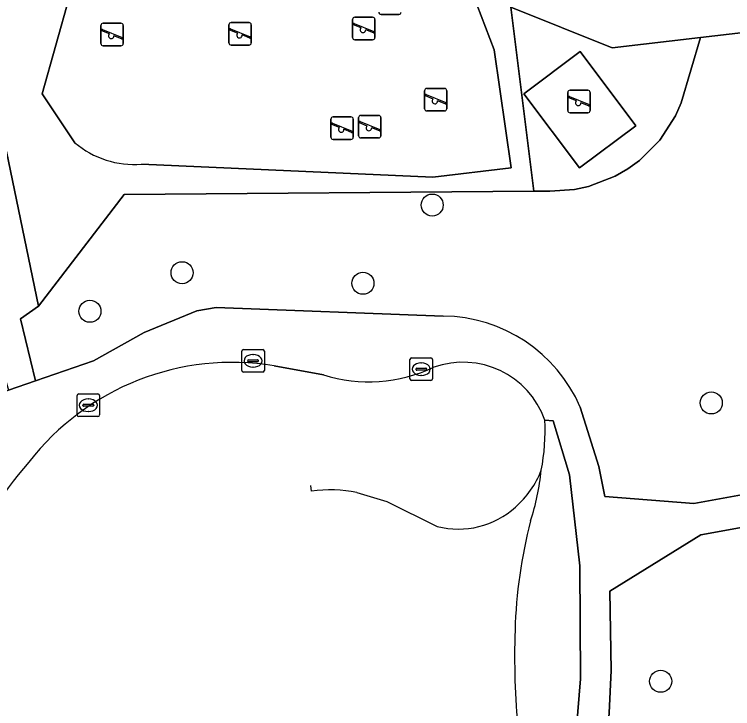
# Model space of a CAD drawing. Extents: x 160732 to 162107, y 387428 to 388479.
# Drawn here: x 160858.88 to 160890.72, y 387568.21 to 387598.99 of the extents above; entities that cross this region are included whole.
import ezdxf

# ---------------------------------------------------------------- set-up
doc = ezdxf.new("R2010")
doc.units = 0
for name, color, linetype in [('IMGEO_Boom', 7, 'Continuous'), ('IMGEO_Groenvoorziening', 7, 'Continuous'), ('IMGEO_Hek', 7, 'Continuous'), ('IMGEO_Kolk', 7, 'Continuous'), ('IMGEO_Muur', 7, 'Continuous'), ('IMGEO_Speelvoorziening', 7, 'Continuous'), ('IMGEO_Terreindeel_open', 7, 'Continuous'), ('IMGEO_Terreindeel_zand', 7, 'Continuous'), ('IMGEO_Voetpad_open', 7, 'Continuous')]:
    doc.layers.add(name, color=color, linetype=linetype)

msp = doc.modelspace()

# ---------------------------------------------------------------- linework, layer by layer
at = {"layer": 'IMGEO_Boom'}
for centre in [(160877.399, 387590.535), (160866.317, 387587.533), (160874.331, 387587.068), (160862.229, 387585.825), (160889.768, 387581.765), (160887.525, 387569.423)]:
    msp.add_circle(centre, 0.489, dxfattribs=at)
at = {"layer": 'IMGEO_Groenvoorziening'}
for points in [[(160889.288, 387597.96), (160885.373, 387597.499), (160880.88, 387599.303), (160881.899, 387591.148), (160882.614, 387591.153), (160883.701, 387591.227), (160884.325, 387591.36), (160885.515, 387591.818), (160886.067, 387592.138), (160886.583, 387592.513), (160887.484, 387593.415), (160888.178, 387594.485), (160888.437, 387595.068)], [(160886.423, 387594.053), (160883.931, 387592.182), (160881.467, 387595.464), (160883.959, 387597.335)]]:
    msp.add_lwpolyline(points, close=True, dxfattribs=at)
for points in [[(160896.589, 387592.745), (160893.739, 387598.484), (160889.288, 387597.96), (160888.437, 387595.068), (160888.178, 387594.485), (160887.484, 387593.415), (160886.583, 387592.513), (160886.067, 387592.138), (160885.515, 387591.818), (160884.325, 387591.36), (160883.701, 387591.227), (160882.614, 387591.153), (160881.899, 387591.148), (160863.744, 387591.009), (160859.945, 387586.051), (160859.148, 387585.487), (160859.82, 387582.749), (160862.395, 387583.636), (160864.637, 387584.879), (160866.976, 387585.852), (160867.819, 387585.986), (160877.892, 387585.614)], [(160883.962, 387581.582), (160884.79, 387578.946), (160885.053, 387577.611), (160889.002, 387577.302), (160896.469, 387578.661), (160900.006, 387579.926), (160899.859, 387585.355), (160896.589, 387592.745)], [(160879.754, 387559.759), (160877.977, 387556.34), (160877.582, 387554.691), (160880.259, 387554.109), (160880.356, 387554.203), (160882.689, 387553.802), (160883.971, 387569.539), (160883.947, 387574.545), (160883.491, 387578.577), (160882.768, 387580.962), (160882.394, 387581.006)], [(160896.875, 387577.29), (160889.303, 387575.915), (160885.271, 387573.423), (160885.33, 387569.898), (160885.249, 387568.029), (160885.073, 387565.72), (160885.251, 387565.579), (160886.658, 387564.263), (160887.92, 387562.807), (160889.023, 387561.227), (160889.954, 387559.541), (160890.705, 387557.766), (160891.265, 387555.923)]]:
    msp.add_lwpolyline(points, dxfattribs=at)
for centre, radius, start, end in [((160877.807, 387578.901), 6.714, 23.5371, 89.2747), ((160873.24, 387580.545), 9.165, 348.8955, 2.882), ((160870.929, 387579.967), 11.367, 342.3983, 354.0041), ((160902.116, 387571.151), 21.051, 165.1949, 178.5349), ((160915.65, 387570.526), 34.598, 178.0737, 185.47)]:
    msp.add_arc(centre, radius, start, end, dxfattribs=at)
at = {"layer": 'IMGEO_Hek'}
msp.add_lwpolyline([(160858.617, 387582.334), (160859.82, 387582.749)], dxfattribs=at)
at = {"layer": 'IMGEO_Kolk'}
for p, q in [((160868.961, 387583.203), (160868.961, 387584.055)), ((160869.036, 387584.129), (160869.888, 387584.129)), ((160869.962, 387584.055), (160869.962, 387583.203)), ((160869.22, 387583.623), (160869.22, 387583.635)), ((160869.263, 387583.672), (160869.661, 387583.672)), ((160869.449, 387583.909), (160869.474, 387583.909)), ((160869.704, 387583.635), (160869.704, 387583.623)), ((160876.413, 387582.833), (160876.413, 387583.685)), ((160876.488, 387583.759), (160877.34, 387583.759)), ((160877.414, 387583.685), (160877.414, 387582.833)), ((160869.658, 387583.586), (160869.26, 387583.586)), ((160869.472, 387583.349), (160869.447, 387583.349)), ((160876.715, 387583.302), (160877.113, 387583.302)), ((160876.901, 387583.539), (160876.926, 387583.539)), ((160869.888, 387583.129), (160869.036, 387583.129)), ((160876.672, 387583.253), (160876.672, 387583.265)), ((160877.11, 387583.216), (160876.712, 387583.216)), ((160876.924, 387582.979), (160876.899, 387582.979)), ((160877.156, 387583.265), (160877.156, 387583.253)), ((160877.34, 387582.759), (160876.488, 387582.759)), ((160861.66, 387581.235), (160861.66, 387582.087)), ((160861.735, 387582.161), (160862.587, 387582.161)), ((160862.661, 387582.087), (160862.661, 387581.235)), ((160861.962, 387581.704), (160862.36, 387581.704)), ((160862.148, 387581.941), (160862.173, 387581.941)), ((160861.919, 387581.655), (160861.919, 387581.667)), ((160862.357, 387581.618), (160861.959, 387581.618)), ((160862.403, 387581.667), (160862.403, 387581.655)), ((160862.587, 387581.161), (160861.735, 387581.161)), ((160862.171, 387581.381), (160862.146, 387581.381))]:
    msp.add_line(p, q, dxfattribs=at)
for points in [[(160868.961, 387583.203), (160868.961, 387584.055)], [(160869.036, 387584.129), (160869.888, 387584.129)], [(160869.962, 387584.055), (160869.962, 387583.203)], [(160876.413, 387582.833), (160876.413, 387583.685)], [(160876.488, 387583.759), (160877.34, 387583.759)], [(160877.414, 387583.685), (160877.414, 387582.833)], [(160869.888, 387583.129), (160869.036, 387583.129)], [(160877.34, 387582.759), (160876.488, 387582.759)], [(160861.66, 387581.235), (160861.66, 387582.087)], [(160861.735, 387582.161), (160862.587, 387582.161)], [(160862.661, 387582.087), (160862.661, 387581.235)], [(160862.587, 387581.161), (160861.735, 387581.161)]]:
    msp.add_lwpolyline(points, dxfattribs=at)
for centre, radius, start, end in [((160869.038, 387584.053), 0.0765, 91.552, 178.448), ((160869.038, 387584.053), 0.0765, 91.552, 178.448), ((160869.886, 387584.053), 0.0765, 1.552, 88.448), ((160869.886, 387584.053), 0.0765, 1.552, 88.448), ((160869.26, 387583.632), 0.0403, 85.8775, 175.7526), ((160869.257, 387583.622), 0.0366, 178.938, 274.7102), ((160869.661, 387583.629), 0.043, 264.8664, 352.4533), ((160869.665, 387583.634), 0.0386, 1.7309, 96.639), ((160876.49, 387583.683), 0.0765, 91.552, 178.448), ((160876.49, 387583.683), 0.0765, 91.552, 178.448), ((160877.338, 387583.683), 0.0765, 1.552, 88.448), ((160877.338, 387583.683), 0.0765, 1.552, 88.448), ((160876.712, 387583.262), 0.0403, 85.8775, 175.7526), ((160877.117, 387583.264), 0.0386, 1.7309, 96.639), ((160869.038, 387583.205), 0.0765, 181.552, 268.448), ((160869.038, 387583.205), 0.0765, 181.552, 268.448), ((160869.886, 387583.205), 0.0765, 271.552, 358.448), ((160869.886, 387583.205), 0.0765, 271.552, 358.448), ((160876.709, 387583.252), 0.0366, 178.938, 274.7102), ((160877.113, 387583.259), 0.043, 264.8664, 352.4533), ((160876.49, 387582.835), 0.0765, 181.552, 268.448), ((160876.49, 387582.835), 0.0765, 181.552, 268.448), ((160877.338, 387582.835), 0.0765, 271.552, 358.448), ((160877.338, 387582.835), 0.0765, 271.552, 358.448), ((160861.737, 387582.085), 0.0765, 91.552, 178.448), ((160861.737, 387582.085), 0.0765, 91.552, 178.448), ((160862.585, 387582.085), 0.0765, 1.552, 88.448), ((160862.585, 387582.085), 0.0765, 1.552, 88.448), ((160861.959, 387581.664), 0.0403, 85.8775, 175.7526), ((160862.364, 387581.666), 0.0386, 1.7309, 96.639), ((160861.956, 387581.654), 0.0366, 178.938, 274.7102), ((160862.36, 387581.661), 0.043, 264.8664, 352.4533), ((160861.737, 387581.237), 0.0765, 181.552, 268.448), ((160861.737, 387581.237), 0.0765, 181.552, 268.448), ((160862.585, 387581.237), 0.0765, 271.552, 358.448), ((160862.585, 387581.237), 0.0765, 271.552, 358.448)]:
    msp.add_arc(centre, radius, start, end, dxfattribs=at)
for centre, major_axis, ratio, start_param, end_param in [((160869.448, 387583.629), (-0.387, 0.002), 0.722429, 4.712389, 7.853982), ((160869.473, 387583.629), (-0.39, 0.002), 0.717154, 1.570796, 4.712389), ((160876.9, 387583.259), (-0.387, 0.002), 0.722429, 4.712389, 7.853982), ((160876.925, 387583.259), (-0.39, 0.002), 0.717154, 1.570796, 4.712389), ((160862.147, 387581.661), (-0.387, 0.002), 0.722429, 4.712389, 7.853982), ((160862.172, 387581.661), (-0.39, 0.002), 0.717154, 1.570796, 4.712389)]:
    msp.add_ellipse(centre, major_axis=major_axis, ratio=ratio, start_param=start_param, end_param=end_param, dxfattribs=at)
at = {"layer": 'IMGEO_Muur'}
for points in [[(160861.561, 387593.297), (160860.107, 387595.466), (160861.931, 387601.949), (160877.556, 387602.118), (160879.001, 387600.444), (160880.147, 387597.422), (160880.904, 387592.179), (160877.432, 387591.775), (160864.515, 387592.349)], [(160872.058, 387577.858), (160872.025, 387578.105)], [(160874.064, 387577.799), (160875.396, 387577.397), (160877.625, 387576.288)]]:
    msp.add_lwpolyline(points, dxfattribs=at)
for centre, radius, start, end in [((160864.186, 387596.399), 4.064, 229.7674, 274.6476), ((160873.24, 387580.545), 9.165, 348.8955, 2.882), ((160878.449, 387580.221), 4.05, 310.659, 339.1544), ((160870.929, 387579.967), 11.367, 342.3983, 354.0041), ((160872.871, 387571.376), 6.533, 79.4795, 97.1511), ((160878.563, 387579.909), 3.741, 255.4742, 312.4503), ((160902.116, 387571.151), 21.051, 165.1949, 178.5349), ((160915.65, 387570.526), 34.598, 178.0737, 185.47)]:
    msp.add_arc(centre, radius, start, end, dxfattribs=at)
at = {"layer": 'IMGEO_Speelvoorziening'}
for p, q in [((160875.923, 387598.987), (160875.133, 387598.987)), ((160875.133, 387598.987), (160875.923, 387598.987)), ((160862.816, 387598.593), (160863.606, 387598.593)), ((160863.606, 387598.593), (160862.816, 387598.593)), ((160868.493, 387598.626), (160869.283, 387598.626)), ((160869.283, 387598.626), (160868.493, 387598.626)), ((160873.871, 387597.959), (160873.871, 387598.759)), ((160873.871, 387598.759), (160873.871, 387597.959)), ((160873.94, 387598.584), (160874.816, 387598.231)), ((160873.971, 387598.859), (160874.761, 387598.859)), ((160874.761, 387598.859), (160873.971, 387598.859)), ((160874.861, 387598.759), (160874.861, 387597.959)), ((160874.861, 387597.959), (160874.861, 387598.759)), ((160862.716, 387597.693), (160862.716, 387598.493)), ((160862.716, 387598.493), (160862.716, 387597.693)), ((160863.099, 387598.121), (160862.76, 387598.258)), ((160862.785, 387598.318), (160863.661, 387597.965)), ((160863.706, 387598.493), (160863.706, 387597.693)), ((160863.706, 387597.693), (160863.706, 387598.493)), ((160868.393, 387597.726), (160868.393, 387598.526)), ((160868.393, 387598.526), (160868.393, 387597.726)), ((160868.776, 387598.154), (160868.437, 387598.291)), ((160868.462, 387598.351), (160869.338, 387597.998)), ((160869.383, 387598.526), (160869.383, 387597.726)), ((160869.383, 387597.726), (160869.383, 387598.526)), ((160874.254, 387598.387), (160873.915, 387598.524)), ((160874.792, 387598.171), (160874.452, 387598.308)), ((160863.637, 387597.905), (160863.297, 387598.042)), ((160869.314, 387597.938), (160868.974, 387598.075)), ((160869.283, 387597.626), (160868.493, 387597.626)), ((160868.493, 387597.626), (160869.283, 387597.626)), ((160874.761, 387597.859), (160873.971, 387597.859)), ((160873.971, 387597.859), (160874.761, 387597.859)), ((160863.606, 387597.593), (160862.816, 387597.593)), ((160862.816, 387597.593), (160863.606, 387597.593)), ((160877.059, 387594.804), (160877.059, 387595.604)), ((160877.059, 387595.604), (160877.059, 387594.804)), ((160877.128, 387595.429), (160878.004, 387595.076)), ((160877.159, 387595.704), (160877.949, 387595.704)), ((160877.949, 387595.704), (160877.159, 387595.704)), ((160878.049, 387595.604), (160878.049, 387594.804)), ((160878.049, 387594.804), (160878.049, 387595.604)), ((160883.411, 387594.724), (160883.411, 387595.524)), ((160883.411, 387595.524), (160883.411, 387594.724)), ((160883.511, 387595.624), (160884.301, 387595.624)), ((160884.301, 387595.624), (160883.511, 387595.624)), ((160884.401, 387595.524), (160884.401, 387594.724)), ((160884.401, 387594.724), (160884.401, 387595.524)), ((160877.442, 387595.232), (160877.103, 387595.369)), ((160877.98, 387595.016), (160877.64, 387595.153)), ((160883.794, 387595.152), (160883.455, 387595.289)), ((160883.48, 387595.349), (160884.356, 387594.996)), ((160884.332, 387594.936), (160883.992, 387595.073)), ((160873.009, 387594.443), (160873.799, 387594.443)), ((160873.799, 387594.443), (160873.009, 387594.443)), ((160874.237, 387594.509), (160875.027, 387594.509)), ((160875.027, 387594.509), (160874.237, 387594.509)), ((160877.949, 387594.704), (160877.159, 387594.704)), ((160877.159, 387594.704), (160877.949, 387594.704)), ((160884.301, 387594.624), (160883.511, 387594.624)), ((160883.511, 387594.624), (160884.301, 387594.624)), ((160872.909, 387593.543), (160872.909, 387594.343)), ((160872.909, 387594.343), (160872.909, 387593.543)), ((160872.978, 387594.168), (160873.854, 387593.815)), ((160873.899, 387594.343), (160873.899, 387593.543)), ((160873.899, 387593.543), (160873.899, 387594.343)), ((160874.137, 387593.609), (160874.137, 387594.409)), ((160874.137, 387594.409), (160874.137, 387593.609)), ((160874.52, 387594.037), (160874.181, 387594.174)), ((160874.206, 387594.234), (160875.082, 387593.881)), ((160875.127, 387594.409), (160875.127, 387593.609)), ((160875.127, 387593.609), (160875.127, 387594.409)), ((160873.292, 387593.971), (160872.953, 387594.108)), ((160873.83, 387593.755), (160873.49, 387593.892)), ((160875.058, 387593.821), (160874.718, 387593.958)), ((160875.027, 387593.509), (160874.237, 387593.509)), ((160874.237, 387593.509), (160875.027, 387593.509)), ((160873.799, 387593.443), (160873.009, 387593.443)), ((160873.009, 387593.443), (160873.799, 387593.443))]:
    msp.add_line(p, q, dxfattribs=at)
for centre, radius, start, end in [((160875.133, 387599.087), 0.1, 180, 270), ((160875.133, 387599.087), 0.1, 180, 270), ((160875.923, 387599.087), 0.1, 270, 0), ((160875.923, 387599.087), 0.1, 270, 0), ((160862.816, 387598.493), 0.1, 90, 180), ((160862.816, 387598.493), 0.1, 90, 180), ((160863.606, 387598.493), 0.1, 0, 90), ((160863.606, 387598.493), 0.1, 360, 90), ((160868.493, 387598.526), 0.1, 90, 180), ((160868.493, 387598.526), 0.1, 90, 180), ((160869.283, 387598.526), 0.1, 0, 90), ((160869.283, 387598.526), 0.1, 360, 90), ((160873.971, 387598.759), 0.1, 90, 180), ((160873.971, 387598.759), 0.1, 90, 180), ((160873.928, 387598.554), 0.0327, 68.078, 248.078), ((160874.761, 387598.759), 0.1, 0, 90), ((160874.761, 387598.759), 0.1, 360, 90), ((160862.773, 387598.288), 0.0327, 68.078, 248.078), ((160868.45, 387598.321), 0.0327, 68.078, 248.078), ((160874.333, 387598.297), 0.12, 130.9928, 5.1632), ((160863.178, 387598.031), 0.12, 130.9928, 5.1632), ((160863.649, 387597.935), 0.0327, 248.078, 68.078), ((160868.855, 387598.064), 0.12, 130.9928, 5.1632), ((160869.326, 387597.968), 0.0327, 248.078, 68.078), ((160873.971, 387597.959), 0.1, 180, 270), ((160873.971, 387597.959), 0.1, 180, 270), ((160874.761, 387597.959), 0.1, 270, 0), ((160874.761, 387597.959), 0.1, 270, 0), ((160874.804, 387598.201), 0.0327, 248.078, 68.078), ((160862.816, 387597.693), 0.1, 180, 270), ((160862.816, 387597.693), 0.1, 180, 270), ((160863.606, 387597.693), 0.1, 270, 0), ((160863.606, 387597.693), 0.1, 270, 0), ((160868.493, 387597.726), 0.1, 180, 270), ((160868.493, 387597.726), 0.1, 180, 270), ((160869.283, 387597.726), 0.1, 270, 0), ((160869.283, 387597.726), 0.1, 270, 0), ((160877.159, 387595.604), 0.1, 90, 180), ((160877.159, 387595.604), 0.1, 90, 180), ((160877.116, 387595.399), 0.0327, 68.078, 248.078), ((160877.949, 387595.604), 0.1, 0, 90), ((160877.949, 387595.604), 0.1, 360, 90), ((160883.511, 387595.524), 0.1, 90, 180), ((160883.511, 387595.524), 0.1, 90, 180), ((160884.301, 387595.524), 0.1, 0, 90), ((160884.301, 387595.524), 0.1, 360, 90), ((160877.521, 387595.142), 0.12, 130.9928, 5.1632), ((160877.992, 387595.046), 0.0327, 248.078, 68.078), ((160883.468, 387595.319), 0.0327, 68.078, 248.078), ((160883.873, 387595.062), 0.12, 130.9928, 5.1632), ((160877.159, 387594.804), 0.1, 180, 270), ((160877.159, 387594.804), 0.1, 180, 270), ((160877.949, 387594.804), 0.1, 270, 0), ((160877.949, 387594.804), 0.1, 270, 0), ((160884.344, 387594.966), 0.0327, 248.078, 68.078), ((160873.009, 387594.343), 0.1, 90, 180), ((160873.009, 387594.343), 0.1, 90, 180), ((160873.799, 387594.343), 0.1, 0, 90), ((160873.799, 387594.343), 0.1, 360, 90), ((160874.237, 387594.409), 0.1, 90, 180), ((160874.237, 387594.409), 0.1, 90, 180), ((160875.027, 387594.409), 0.1, 0, 90), ((160875.027, 387594.409), 0.1, 360, 90), ((160883.511, 387594.724), 0.1, 180, 270), ((160883.511, 387594.724), 0.1, 180, 270), ((160884.301, 387594.724), 0.1, 270, 0), ((160884.301, 387594.724), 0.1, 270, 0), ((160872.966, 387594.138), 0.0327, 68.078, 248.078), ((160874.194, 387594.204), 0.0327, 68.078, 248.078), ((160873.371, 387593.881), 0.12, 130.9928, 5.1632), ((160873.842, 387593.785), 0.0327, 248.078, 68.078), ((160874.599, 387593.947), 0.12, 130.9928, 5.1632), ((160875.07, 387593.851), 0.0327, 248.078, 68.078), ((160873.009, 387593.543), 0.1, 180, 270), ((160873.009, 387593.543), 0.1, 180, 270), ((160873.799, 387593.543), 0.1, 270, 0), ((160873.799, 387593.543), 0.1, 270, 0), ((160874.237, 387593.609), 0.1, 180, 270), ((160874.237, 387593.609), 0.1, 180, 270), ((160875.027, 387593.609), 0.1, 270, 0), ((160875.027, 387593.609), 0.1, 270, 0)]:
    msp.add_arc(centre, radius, start, end, dxfattribs=at)
at = {"layer": 'IMGEO_Terreindeel_open'}
msp.add_lwpolyline([(160872.578, 387583.004), (160870.4, 387583.411)], dxfattribs=at)
for centre, radius, start, end in [((160868.551, 387572.144), 11.418, 80.6827, 142.2372), ((160874.585, 387589.471), 6.771, 252.7574, 295.1973), ((160878.762, 387579.711), 3.856, 19.6199, 109.5998), ((160873.24, 387580.545), 9.165, 348.8955, 2.882), ((160872.546, 387567.755), 17.294, 138.8458, 177.2691), ((160870.929, 387579.967), 11.367, 342.3983, 354.0041), ((160902.116, 387571.151), 21.051, 165.1949, 178.5349), ((160915.65, 387570.526), 34.598, 178.0737, 185.47)]:
    msp.add_arc(centre, radius, start, end, dxfattribs=at)
at = {"layer": 'IMGEO_Terreindeel_zand'}
msp.add_lwpolyline([(160864.515, 387592.349), (160877.432, 387591.775), (160880.904, 387592.179), (160880.147, 387597.422), (160879.001, 387600.444), (160877.556, 387602.118), (160861.931, 387601.949), (160860.107, 387595.466), (160861.561, 387593.297)], dxfattribs=at)
msp.add_arc((160864.186, 387596.399), 4.064, 229.7674, 274.6476, dxfattribs=at)
at = {"layer": 'IMGEO_Voetpad_open'}
for points in [[(160889.303, 387575.915), (160896.875, 387577.29), (160904.748, 387580.246), (160904.771, 387580.111), (160907.462, 387580.294), (160913.06, 387580.675), (160919.5, 387581.113), (160920.514, 387581.182), (160922.393, 387581.31), (160922.096, 387583.797), (160921.213, 387591.172), (160917.135, 387595.695), (160915.354, 387598.083), (160913.958, 387602.627), (160893.512, 387600.761), (160889.93, 387600.434), (160885.106, 387599.994), (160884.709, 387599.958)], [(160861.561, 387593.297), (160860.107, 387595.466), (160861.931, 387601.949), (160877.556, 387602.118), (160879.001, 387600.444), (160880.147, 387597.422), (160880.904, 387592.179), (160877.432, 387591.775), (160864.515, 387592.349)], [(160849.108, 387584.848), (160848.102, 387587.007), (160847.655, 387589.28), (160849.75, 387589.004), (160849.949, 387591.467), (160847.829, 387591.885), (160848.574, 387595.012), (160849.982, 387596.17), (160850.55, 387596.691), (160851.484, 387597.285), (160852.521, 387597.67), (160853.616, 387597.832), (160857.016, 387597.252), (160856.068, 387593.947), (160857.243, 387593.453), (160858.528, 387592.914), (160859.945, 387586.051), (160863.744, 387591.009), (160881.899, 387591.148), (160880.88, 387599.303), (160885.373, 387597.499), (160889.288, 387597.96), (160893.739, 387598.484)], [(160877.892, 387585.614), (160867.819, 387585.986), (160866.976, 387585.852), (160864.637, 387584.879), (160862.395, 387583.636), (160859.82, 387582.749), (160858.617, 387582.334), (160857.815, 387581.941), (160856.693, 387581.629), (160855.53, 387581.557), (160854.378, 387581.729), (160852.062, 387582.645), (160850.688, 387583.67), (160849.108, 387584.848)], [(160870.4, 387583.411), (160872.578, 387583.004)], [(160896.469, 387578.661), (160889.002, 387577.302), (160885.053, 387577.611), (160884.79, 387578.946), (160883.962, 387581.582)], [(160882.394, 387581.006), (160882.768, 387580.962), (160883.491, 387578.577), (160883.947, 387574.545), (160883.971, 387569.539), (160882.689, 387553.802), (160880.356, 387554.203), (160880.259, 387554.109), (160879.424, 387550.271), (160876.306, 387550.948), (160877.134, 387554.76), (160876.626, 387554.815)], [(160900.725, 387548.141), (160893.725, 387546.052), (160883.338, 387542.952), (160885.073, 387565.72), (160885.249, 387568.029), (160885.33, 387569.898), (160885.271, 387573.423), (160889.303, 387575.915)]]:
    msp.add_lwpolyline(points, dxfattribs=at)
for points in [[(160886.423, 387594.053), (160883.959, 387597.335), (160881.467, 387595.464), (160883.931, 387592.182)], [(160854.431, 387583.914), (160857.744, 387585.317), (160858.617, 387582.334), (160859.82, 387582.749), (160859.148, 387585.487), (160859.945, 387586.051), (160858.528, 387592.914), (160857.243, 387593.453), (160856.068, 387593.947), (160855.716, 387594.095), (160852.936, 387593.865), (160849.974, 387591.78), (160849.949, 387591.467), (160849.75, 387589.004), (160852.074, 387585.452)]]:
    msp.add_lwpolyline(points, close=True, dxfattribs=at)
for centre, radius, start, end in [((160864.186, 387596.399), 4.064, 229.7674, 274.6476), ((160877.807, 387578.901), 6.714, 23.5371, 89.2747), ((160868.551, 387572.144), 11.418, 80.6827, 142.2372), ((160874.585, 387589.471), 6.771, 252.7574, 295.1973), ((160878.762, 387579.711), 3.856, 19.6199, 109.5998), ((160872.546, 387567.755), 17.294, 138.8458, 177.2691)]:
    msp.add_arc(centre, radius, start, end, dxfattribs=at)

doc.saveas('drawing.dxf')
